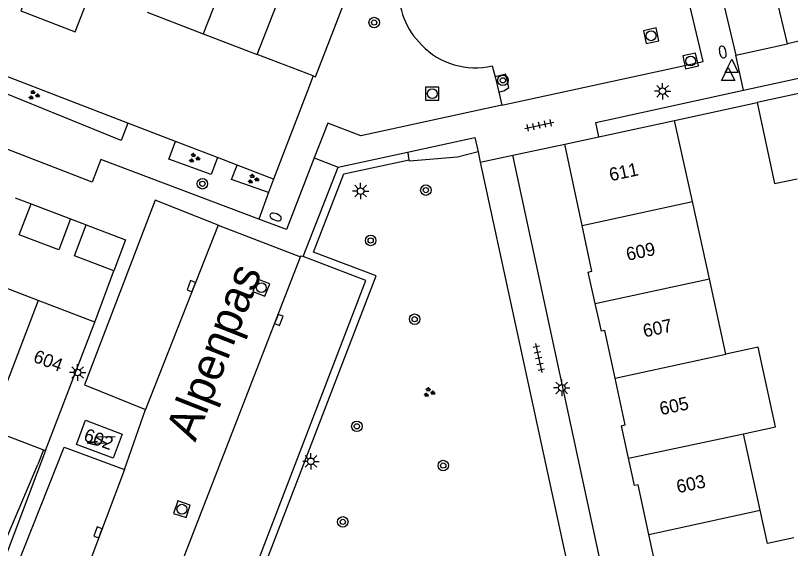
# Model space of a CAD drawing. Extents: x 132994 to 136000, y 393499 to 395512.
# Drawn here: x 134674.7 to 134733.7, y 394212.3 to 394252.9 of the extents above; entities that cross this region are included whole.
import ezdxf

# ---------------------------------------------------------------- set-up
doc = ezdxf.new("R2010")
doc.units = 0
for name, color, linetype in [('gg-afsc-erfafscheiding', 7, 'Continuous'), ('gg-afsc-muur', 7, 'Continuous'), ('gg-anno-huisnummerreeks BGT', 7, 'Continuous'), ('gg-anno-openbare ruimte label', 7, 'Continuous'), ('gg-bbg-bijgebouw', 7, 'Continuous'), ('gg-bbg-gedigitaliseerde bebouwing', 7, 'Continuous'), ('gg-bbg-gedigitaliseerde bijgebouw', 7, 'Continuous'), ('gg-bbg-hoofdgebouw', 7, 'Continuous'), ('gg-bbg-tussenscheiding', 7, 'Continuous'), ('gg-knt-verharding', 7, 'Continuous'), ('gg-knt-verharding nz', 7, 'Continuous'), ('gt-grn-groengrens', 7, 'Continuous'), ('gt-grn-weggrens', 7, 'Continuous'), ('gt-symb-boom', 7, 'Continuous'), ('gt-symb-brandkraan', 7, 'Continuous'), ('gt-symb-groenvak', 7, 'Continuous'), ('gt-symb-kolk', 7, 'Continuous'), ('gt-symb-lichtmast', 7, 'Continuous'), ('gt-symb-rioolschacht', 7, 'Continuous'), ('gt-symb-tegel verharding', 7, 'Continuous'), ('gt-symb-trafo symbool', 7, 'Continuous'), ('gt-symb-waterafsluiter', 7, 'Continuous')]:
    doc.layers.add(name, color=color, linetype=linetype)

# ---------------------------------------------------------------- blocks, each defined once
blk = doc.blocks.new('gt0-KOLK')
at = {"layer": 'gt-symb-kolk'}
blk.add_lwpolyline([(0, 0), (0.375, 0), (0.375, 0.4), (-0.375, 0.4), (-0.375, 0), (0, 0)], dxfattribs=at)
blk = doc.blocks.new('gt0-GRVAK')
at = {"layer": 'gt-symb-groenvak'}
for p, q in [((-0.11, 0.189), (-0.228, 0.24)), ((-0.182, 0.153), (0.088, 0.153)), ((-0.091, 0.211), (-0.156, 0.322)), ((-0.047, 0.214), (-0.047, 0.393)), ((-0.004, 0.211), (0.061, 0.322)), ((0.015, 0.189), (0.133, 0.24)), ((0.262, -0.052), (0.197, 0.059)), ((0.305, -0.049), (0.305, 0.13)), ((0.349, -0.052), (0.414, 0.059)), ((-0.245, -0.228), (-0.363, -0.177)), ((-0.318, -0.264), (-0.047, -0.264)), ((-0.226, -0.206), (-0.291, -0.095)), ((-0.183, -0.203), (-0.183, -0.024)), ((-0.139, -0.206), (-0.074, -0.095)), ((-0.12, -0.228), (-0.002, -0.177)), ((0.243, -0.074), (0.125, -0.023)), ((0.17, -0.11), (0.441, -0.11)), ((0.368, -0.074), (0.486, -0.023))]:
    blk.add_line(p, q, dxfattribs=at)
blk = doc.blocks.new('gt0-LMAST')
at = {"layer": 'gt-symb-lichtmast'}
for p, q in [((-0.005, 0.246), (-0.005, 0.621)), ((-0.182, 0.173), (-0.447, 0.438)), ((0.172, 0.173), (0.437, 0.438)), ((-0.255, -0.004), (-0.63, -0.004)), ((-0.182, -0.181), (-0.447, -0.446)), ((-0.005, -0.254), (-0.005, -0.629)), ((0.437, -0.446), (0.172, -0.181)), ((0.245, -0.004), (0.62, -0.004))]:
    blk.add_line(p, q, dxfattribs=at)
blk.add_circle((-0.005, -0.004), 0.25, dxfattribs=at)
blk = doc.blocks.new('gt0-WAFSL')
at = {"layer": 'gt-symb-waterafsluiter'}
for p, q in [((-0.5, -0.333), (0, 0.667)), ((0, 0.667), (0.5, -0.333)), ((0.5, -0.333), (-0.5, -0.333))]:
    blk.add_line(p, q, dxfattribs=at)
blk = doc.blocks.new('gt0-RS')
at = {"layer": 'gt-symb-rioolschacht'}
blk.add_lwpolyline([(-0.5, -0.5), (0.5, -0.5), (0.5, 0.5), (-0.5, 0.5)], close=True, dxfattribs=at)
blk.add_circle((0, 0), 0.375, dxfattribs=at)
blk = doc.blocks.new('gt0-BR')
at = {"layer": 'gt-symb-brandkraan'}
for centre, radius, start, end in [((-0.244, 0), 0.206, 107.56694, 252.43307), ((0.599, -2.664), 3, 106.89205, 107.56694), ((0, -0.691), 0.938, 73.10799, 106.89205), ((-0.599, -2.664), 3, 72.43309, 73.10799), ((0.244, 0), 0.206, 287.56695, 72.43309), ((0.599, 2.664), 3, 252.43307, 253.10797), ((0, 0.691), 0.938, 253.10797, 286.89206), ((-0.599, 2.664), 3, 286.89206, 287.56695)]:
    blk.add_arc(centre, radius, start, end, dxfattribs=at)
blk = doc.blocks.new('gt0-BOOM')
at = {"layer": 'gt-symb-boom'}
for radius in [0.4, 0.2]:
    blk.add_circle((0, 0), radius, dxfattribs=at)
blk = doc.blocks.new('gt0-TEG1')
at = {"layer": 'gt-symb-tegel verharding'}
for p, q in [((-1.125, 0), (1.125, 0)), ((-0.9, -0.25), (-0.9, 0.25)), ((-0.45, -0.25), (-0.45, 0.25)), ((0, -0.25), (0, 0.25)), ((0.45, -0.25), (0.45, 0.25)), ((0.9, -0.25), (0.9, 0.25))]:
    blk.add_line(p, q, dxfattribs=at)
blk = doc.blocks.new('gt0-HSP')
at = {"layer": 'gt-symb-trafo symbool'}
for points in [[(0.771, 0.746), (-0.529, -0.004), (0.471, -0.004), (-0.829, -0.754)], [(-0.217, -0.24), (-0.829, -0.754), (-0.077, -0.48)]]:
    blk.add_lwpolyline(points, dxfattribs=at)

msp = doc.modelspace()

# ---------------------------------------------------------------- linework, layer by layer
at = {"layer": 'gg-afsc-erfafscheiding'}
for p, q in [((134696.902, 394247.172), (134694.31, 394240.433)), ((134686.849, 394243.303), (134683.214, 394244.702)), ((134690.045, 394242.074), (134686.849, 394243.303)), ((134691.53, 394241.502), (134690.045, 394242.074)), ((134694.31, 394240.433), (134691.53, 394241.502))]:
    msp.add_line(p, q, dxfattribs=at)
for points in [[(134683.214, 394244.702), (134668.844, 394250.23), (134668.05, 394248.168), (134663.633, 394249.924)], [(134661.641, 394214.456), (134672.556, 394209.778), (134676.37, 394218.694)]]:
    msp.add_lwpolyline(points, dxfattribs=at)
at = {"layer": 'gg-afsc-muur'}
for p, q in [((134697.333, 394248.292), (134696.902, 394247.172)), ((134724.85, 394244.91), (134731.138, 394246.282)), ((134676.8, 394219.814), (134676.37, 394218.694))]:
    msp.add_line(p, q, dxfattribs=at)
at = {"layer": 'gg-bbg-bijgebouw'}
for p, q in [((134735.04, 394247.11), (134731.138, 394246.282)), ((134675.86, 394238.56), (134678.85, 394237.41))]:
    msp.add_line(p, q, dxfattribs=at)
for points in [[(134678.85, 394237.41), (134677.95, 394235.05), (134674.95, 394236.19), (134675.86, 394238.56)], [(134682.16, 394233.44), (134679.15, 394234.58), (134680.04, 394236.95)], [(134680.04, 394236.95), (134683.05, 394235.81), (134682.16, 394233.44)]]:
    msp.add_lwpolyline(points, dxfattribs=at)
at = {"layer": 'gg-bbg-gedigitaliseerde bebouwing'}
for p, q in [((134684.687, 394253.157), (134688.964, 394251.512)), ((134745.167, 394253.553), (134733.45, 394250.73)), ((134688.964, 394251.512), (134693.077, 394249.93)), ((134697.333, 394248.292), (134693.077, 394249.93)), ((134726.209, 394238.733), (134724.85, 394244.91)), ((134727.506, 394232.84), (134726.209, 394238.733)), ((134728.77, 394227.091), (134727.506, 394232.84)), ((134731.384, 394215.212), (134730.104, 394221.031)), ((134731.944, 394212.667), (134731.384, 394215.212)), ((134733.94, 394213.1), (134731.944, 394212.667))]:
    msp.add_line(p, q, dxfattribs=at)
for points in [[(134676.268, 394256.396), (134675.059, 394253.263), (134679.202, 394251.665), (134680.411, 394254.802)], [(134730.104, 394221.031), (134732.546, 394221.568), (134731.212, 394227.628), (134728.77, 394227.091)]]:
    msp.add_lwpolyline(points, dxfattribs=at)
at = {"layer": 'gg-bbg-gedigitaliseerde bijgebouw'}
msp.add_lwpolyline([(134731.138, 394246.282), (134732.472, 394240.094), (134734.192, 394240.465)], dxfattribs=at)
at = {"layer": 'gg-bbg-hoofdgebouw'}
for p, q in [((134719.087, 394243.655), (134724.85, 394244.91)), ((134716.49, 394243.09), (134719.087, 394243.655)), ((134717.805, 394236.909), (134716.49, 394243.09)), ((134676.385, 394231.185), (134672.06, 394232.84)), ((134680.71, 394229.53), (134676.385, 394231.185)), ((134676.94, 394219.76), (134680.71, 394229.53)), ((134672.645, 394221.409), (134676.8, 394219.814)), ((134676.8, 394219.814), (134676.94, 394219.76))]:
    msp.add_line(p, q, dxfattribs=at)
for points in [[(134697.333, 394248.292), (134697.52, 394248.22), (134701.27, 394257.96)], [(134733.45, 394250.73), (134732.57, 394254.47), (134732.29, 394254.4), (134731.778, 394256.48)], [(134718.811, 394230.954), (134718.28, 394233.35), (134718.55, 394233.41), (134717.805, 394236.909)], [(134720.325, 394225.258), (134719.55, 394228.9), (134719.28, 394228.84), (134718.811, 394230.954)], [(134721.343, 394219.173), (134720.8, 394221.65), (134721.08, 394221.71), (134720.325, 394225.258)], [(134679.3, 394220.22), (134679.99, 394222.06), (134682.79, 394221.01), (134682.11, 394219.17), (134679.3, 394220.22)], [(134722.889, 394213.356), (134722.07, 394217.15), (134721.8, 394217.09), (134721.343, 394219.173)], [(134723.9, 394207.46), (134723.34, 394209.9), (134723.62, 394209.97), (134722.889, 394213.356)]]:
    msp.add_lwpolyline(points, dxfattribs=at)
at = {"layer": 'gg-bbg-tussenscheiding'}
for p, q in [((134692.721, 394261.256), (134688.964, 394251.512)), ((134693.077, 394249.93), (134696.875, 394259.655)), ((134717.805, 394236.909), (134726.209, 394238.733)), ((134718.811, 394230.954), (134727.506, 394232.84)), ((134676.385, 394231.185), (134672.645, 394221.409)), ((134720.325, 394225.258), (134728.77, 394227.091)), ((134721.343, 394219.173), (134730.104, 394221.031)), ((134722.889, 394213.356), (134731.384, 394215.212))]:
    msp.add_line(p, q, dxfattribs=at)
at = {"layer": 'gg-knt-verharding'}
for p, q in [((134729.53, 394249.88), (134733.45, 394250.73)), ((134710.97, 394249.07), (134711.18, 394248.215)), ((134711.18, 394248.215), (134711.466, 394247.052)), ((134711.466, 394247.052), (134711.71, 394246.06)), ((134712.54, 394242.27), (134716.49, 394243.09)), ((134699.23, 394241.35), (134704.524, 394242.498)), ((134709.888, 394242.508), (134710.056, 394241.733)), ((134720.2, 394206.73), (134712.54, 394242.27)), ((134696.58, 394234.53), (134699.23, 394241.35)), ((134674.64, 394239.01), (134675.86, 394238.56)), ((134678.85, 394237.41), (134680.04, 394236.95)), ((134690.1, 394236.937), (134696.368, 394234.503)), ((134680.71, 394229.53), (134682.16, 394233.44)), ((134682.96, 394218.317), (134684.56, 394222.873))]:
    msp.add_line(p, q, dxfattribs=at)
for points in [[(134726.4, 394280.29), (134722.52, 394279.33), (134729.53, 394249.88)], [(134711.71, 394246.06), (134727.023, 394249.393), (134724.71, 394259.13)], [(134693.188, 394237.39), (134681.17, 394241.94), (134680.5, 394240.2), (134663.9, 394246.62), (134663.22, 394244.98), (134641.53, 394253.308)], [(134711.466, 394247.052), (134711.893, 394247.177), (134712.226, 394247.406), (134712.009, 394248.419), (134711.18, 394248.215)], [(134730.111, 394247.205), (134734.78, 394248.22), (134735.04, 394247.11)], [(134719.087, 394243.655), (134718.86, 394244.76), (134730.111, 394247.205)], [(134711.71, 394246.06), (134700.96, 394243.72), (134698.44, 394244.69), (134697.418, 394242.053)], [(134704.524, 394242.498), (134709.65, 394243.61), (134709.888, 394242.508)], [(134697.418, 394242.053), (134695.3, 394236.59), (134693.188, 394237.39)], [(134710.056, 394241.733), (134717.73, 394206.22), (134716.549, 394205.964)], [(134690.1, 394236.937), (134685.298, 394238.841), (134679.92, 394224.769), (134684.56, 394222.873)], [(134690.5, 394204.47), (134701.35, 394232.71), (134696.58, 394234.53)], [(134696.368, 394234.503), (134696.404, 394234.597), (134696.58, 394234.53)], [(134679.42, 394208.905), (134674.757, 394210.927), (134678.361, 394220.019), (134682.96, 394218.317)], [(134676.94, 394219.76), (134673.27, 394210.07), (134676.74, 394208.71), (134675.229, 394204.726), (134672.051, 394205.932), (134672.703, 394207.651)]]:
    msp.add_lwpolyline(points, dxfattribs=at)
for centre, radius, start, end in [((134709.701, 394254.819), 5.857, 129.32086, 225.29165), ((134709.66, 394254.564), 5.648, 223.76689, 283.41489)]:
    msp.add_arc(centre, radius, start, end, dxfattribs=at)
at = {"layer": 'gg-knt-verharding nz'}
for p, q in [((134690.1, 394236.937), (134684.56, 394222.873)), ((134685.439, 394206.409), (134696.368, 394234.503)), ((134682.96, 394218.317), (134679.42, 394208.905))]:
    msp.add_line(p, q, dxfattribs=at)
at = {"layer": 'gt-grn-groengrens'}
for p, q in [((134704.524, 394242.498), (134704.58, 394242.207)), ((134699.672, 394240.832), (134704.637, 394241.909)), ((134704.637, 394241.909), (134704.58, 394242.207)), ((134697.358, 394234.875), (134699.672, 394240.832)), ((134694.31, 394240.433), (134693.931, 394239.404)), ((134693.931, 394239.404), (134693.188, 394237.39))]:
    msp.add_line(p, q, dxfattribs=at)
for points in [[(134683.214, 394244.702), (134682.706, 394243.382), (134669.21, 394248.863), (134668.402, 394247.053), (134663.235, 394248.566), (134663.531, 394249.666), (134663.633, 394249.924)], [(134690.045, 394242.074), (134689.551, 394240.791), (134686.328, 394241.95), (134686.849, 394243.303)], [(134709.888, 394242.508), (134708.314, 394242.111), (134704.659, 394241.795), (134704.637, 394241.909)], [(134693.931, 394239.404), (134691.107, 394240.402), (134691.53, 394241.502)], [(134691.275, 394204.815), (134702.126, 394233.056), (134697.358, 394234.875)]]:
    msp.add_lwpolyline(points, dxfattribs=at)
at = {"layer": 'gt-grn-weggrens'}
for p, q in [((134730.111, 394247.205), (134729.53, 394249.88)), ((134697.418, 394242.053), (134699.23, 394241.35)), ((134710.056, 394241.733), (134712.54, 394242.27))]:
    msp.add_line(p, q, dxfattribs=at)

# ---------------------------------------------------------------- block references
at = {"layer": 'gt-symb-boom'}
for p in [(134701.978, 394252.364), (134711.78, 394247.96), (134688.895, 394240.079), (134705.913, 394239.596), (134701.707, 394235.759), (134705.058, 394229.763), (134700.662, 394221.6), (134707.24, 394218.613), (134699.585, 394214.321)]:
    msp.add_blockref('gt0-BOOM', p, dxfattribs=at)
at = {"layer": 'gt-symb-brandkraan'}
for p, rotation in [((134728.527, 394250.116), 103.59156043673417), ((134694.471, 394237.551), 158.7198336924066)]:
    msp.add_blockref('gt0-BR', p, dxfattribs=dict(at, rotation=rotation))
at = {"layer": 'gt-symb-groenvak'}
for p in [(134676.046, 394246.83), (134688.261, 394242.034), (134692.746, 394240.437), (134706.149, 394224.188)]:
    msp.add_blockref('gt0-GRVAK', p, dxfattribs=at)
at = {"layer": 'gt-symb-kolk'}
for p, rotation in [((134688.236, 394232.205), 68.53893641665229), ((134694.528, 394229.779), -111.09921225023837), ((134681.129, 394213.451), 69.6987500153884)]:
    msp.add_blockref('gt0-KOLK', p, dxfattribs=dict(at, rotation=rotation))
at = {"layer": 'gt-symb-lichtmast'}
for p in [(134723.948, 394247.134), (134700.952, 394239.524), (134679.391, 394225.708), (134716.269, 394224.535), (134697.163, 394218.937)]:
    msp.add_blockref('gt0-LMAST', p, dxfattribs=at)
at = {"layer": 'gt-symb-rioolschacht'}
for p, rotation in [((134723.069, 394251.354), 12.006708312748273), ((134726.079, 394249.437), 12.29885516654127), ((134693.377, 394232.165), 68.71983368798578), ((134687.332, 394215.287), 71.94544753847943)]:
    msp.add_blockref('gt0-RS', p, dxfattribs=dict(at, rotation=rotation))
msp.add_blockref('gt0-RS', (134706.397, 394246.95), dxfattribs=at)
at = {"layer": 'gt-symb-tegel verharding'}
for p, rotation in [((134714.555, 394244.532), 12.298855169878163), ((134714.511, 394226.809), -77.81315978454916)]:
    msp.add_blockref('gt0-TEG1', p, dxfattribs=dict(at, rotation=rotation))
at = {"layer": 'gt-symb-trafo symbool', "rotation": -31.671318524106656}
msp.add_blockref('gt0-HSP', (134681.209, 394220.539), dxfattribs=at)
at = {"layer": 'gt-symb-waterafsluiter'}
for p in [(134729.207, 394248.902), (134728.933, 394248.279)]:
    msp.add_blockref('gt0-WAFSL', p, dxfattribs=at)

# ---------------------------------------------------------------- texts
at = {"layer": 'gg-anno-huisnummerreeks BGT'}
for s, rotation, p in [('611', 12, (134719.989, 394240.267)), ('609', 12, (134721.279, 394234.204)), ('607', 12, (134722.561, 394228.37)), ('604', 339.1, (134675.938, 394226.537)), ('605', 12, (134723.822, 394222.442)), ('602', 339.7, (134679.777, 394220.545)), ('603', 12.2, (134725.112, 394216.496))]:
    msp.add_text(s, height=1, rotation=rotation, dxfattribs=at).set_placement(p)
at = {"layer": 'gg-anno-openbare ruimte label'}
msp.add_text('Alpenpas', height=2.5, rotation=68.5, dxfattribs=at).set_placement((134688.352, 394220.352))

doc.saveas('drawing.dxf')
